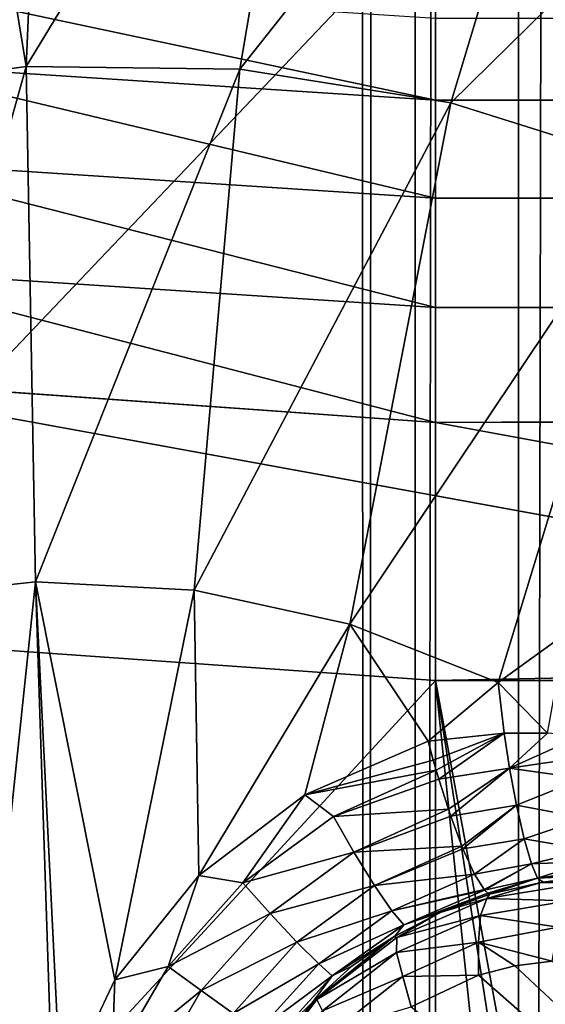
# Model space of a CAD drawing. Header units: metres. Extents: x -206 to 75, y -104 to 104.
# Tile 626 of 656: x -38.4 to -37.38, y -47.74 to -45.83. Entities that reach past the tile are written whole.
import ezdxf

# ---------------------------------------------------------------- set-up
doc = ezdxf.new("R2010")
doc.units = ezdxf.units.M
doc.layers.add('solid_01_1-CONSUMER_THERM_B_125288', color=7, linetype='CONTINUOUS')

msp = doc.modelspace()

# ---------------------------------------------------------------- linework, layer by layer
at = {"layer": 'solid_01_1-CONSUMER_THERM_B_125288'}
for points in [[(-37.64893, 67.310463), (-65.493088, -75.014526), (-65.514557, 74.985474)], [(-37.64893, 67.310463), (-37.75058, 66.766258), (-65.493088, -75.014526)], [(-37.75058, 66.766258), (-37.7505, 66.212639), (-65.493088, -75.014526)], [(-37.7505, 66.212639), (-37.731541, -66.233742), (-65.493088, -75.014526)], [(-37.7505, 66.212639), (-37.648693, 65.668465), (-37.731541, -66.233742)], [(-37.648693, 65.668465), (-37.62989, -65.689537), (-37.731541, -66.233742)], [(-37.648693, 65.668465), (-37.448631, 65.15226), (-37.62989, -65.689537)], [(-37.448631, 65.15226), (-37.429974, -65.173279), (-37.62989, -65.689537)], [(-37.448631, 65.15226), (-37.15712, 64.68161), (-37.429974, -65.173279)], [(-37.15712, 64.68161), (-37.138596, -64.702545), (-37.429974, -65.173279)], [(-37.811314, -44.976215, 17.428663), (-38.345325, -44.977657, 17.260666), (-38.385941, -45.92123, 17.7449)], [(-37.811314, -44.976215, 17.428663), (-38.385941, -45.92123, 17.7449), (-37.972298, -45.926022, 17.875093)], [(-37.811314, -44.976215, 17.428663), (-37.972298, -45.926022, 17.875093), (-37.280525, -45.052616, 17.595724)], [(-38.385941, -45.92123, 17.7449), (-38.345325, -44.977657, 17.260666), (-38.523449, -45.0868, 17.260666)], [(-37.280525, -45.052616, 17.595724), (-37.972298, -45.926022, 17.875093), (-37.563354, -45.991386, 18.003803)], [(-37.280525, -45.052616, 17.595724), (-37.563354, -45.991386, 18.003803), (-36.764957, -45.205395, 17.75799)], [(-38.385941, -45.92123, 17.7449), (-38.523449, -45.0868, 17.260666), (-38.796162, -45.977104, 17.615782)], [(-36.764957, -45.205395, 17.75799), (-37.563354, -45.991386, 18.003803), (-37.167137, -46.116035, 18.128504)], [(-38.931084, -47.016064, 63.5), (-38.732285, -45.529232, 63.5), (-37.593521, -45.610531, 63.5)], [(-37.593307, -47.110531, 63.5), (-37.593521, -45.610531, 63.5), (37.606476, -45.599766, 63.5)], [(-36.093307, -47.110317, 63.5), (-37.593307, -47.110531, 63.5), (37.606476, -45.599766, 63.5)], [(-37.593307, -47.110531, 63.5), (-38.931084, -47.016064, 63.5), (-37.593521, -45.610531, 63.5)], [(-38.666134, -45.758129, 75.022964), (-38.686787, -45.915188, 75.181549), (-37.593468, -45.986691, 75.181549)], [(-38.666134, -45.758129, 75.022964), (-37.593468, -45.986691, 75.181549), (-37.593491, -45.828281, 75.022964)], [(-37.593491, -45.828281, 75.022964), (-37.593468, -45.986691, 75.181549), (37.60651, -45.817513, 75.022964)], [(-37.593468, -45.986691, 75.181549), (37.606533, -45.975925, 75.181549), (37.60651, -45.817513, 75.022964)], [(-38.385941, -45.92123, 17.7449), (-38.796162, -45.977104, 17.615782), (-38.674438, -46.953098, 18.015265)], [(-38.686787, -45.915188, 75.181549), (-38.711529, -46.103321, 75.300873), (-37.593441, -46.176445, 75.300873)], [(-38.686787, -45.915188, 75.181549), (-37.593441, -46.176445, 75.300873), (-37.593468, -45.986691, 75.181549)], [(-38.385941, -45.92123, 17.7449), (-38.674438, -46.953098, 18.015265), (-38.368286, -46.919636, 18.111628)], [(-37.972298, -45.926022, 17.875093), (-38.385941, -45.92123, 17.7449), (-38.368286, -46.919636, 18.111628)], [(-37.972298, -45.926022, 17.875093), (-38.368286, -46.919636, 18.111628), (-38.060863, -46.93594, 18.208385)], [(-37.563354, -45.991386, 18.003803), (-37.972298, -45.926022, 17.875093), (-38.060863, -46.93594, 18.208385)], [(-37.593468, -45.986691, 75.181549), (-37.593441, -46.176445, 75.300873), (37.606533, -45.975925, 75.181549)], [(-37.593441, -46.176445, 75.300873), (37.60656, -46.16568, 75.300873), (37.606533, -45.975925, 75.181549)], [(-37.563354, -45.991386, 18.003803), (-38.060863, -46.93594, 18.208385), (-37.759495, -47.001625, 18.303238)], [(-37.167137, -46.116035, 18.128504), (-37.563354, -45.991386, 18.003803), (-37.759495, -47.001625, 18.303238)], [(-38.711529, -46.103321, 75.300873), (-38.739113, -46.31308, 75.374931), (-37.59341, -46.388008, 75.374931)], [(-38.711529, -46.103321, 75.300873), (-37.59341, -46.388008, 75.374931), (-37.593441, -46.176445, 75.300873)], [(-37.167137, -46.116035, 18.128504), (-37.759495, -47.001625, 18.303238), (-37.471745, -47.114712, 18.393747)], [(-37.341301, -47.020069, 18.393747), (-37.167137, -46.116035, 18.128504), (-37.471745, -47.114712, 18.393747)], [(-37.593441, -46.176445, 75.300873), (-37.59341, -46.388008, 75.374931), (37.60656, -46.16568, 75.300873)], [(-37.59341, -46.388008, 75.374931), (37.60659, -46.377243, 75.374931), (37.60656, -46.16568, 75.300873)], [(-38.739113, -46.31308, 75.374931), (-38.864662, -46.52047, 75.400002), (-37.59338, -46.610531, 75.400002)], [(-38.739113, -46.31308, 75.374931), (-37.59338, -46.610531, 75.400002), (-37.59341, -46.388008, 75.374931)], [(-37.59341, -46.388008, 75.374931), (-37.59338, -46.610531, 75.400002), (37.60659, -46.377243, 75.374931)], [(37.60659, -46.377243, 75.374931), (-37.59338, -46.610531, 75.400002), (37.606621, -46.599766, 75.400002)], [(-38.864662, -46.52047, 75.400002), (-54.590946, -63.612965, 75.400002), (54.609055, -63.597332, 75.400002)], [(-37.59338, -46.610531, 75.400002), (-38.864662, -46.52047, 75.400002), (54.609055, -63.597332, 75.400002)], [(37.606621, -46.599766, 75.400002), (-37.59338, -46.610531, 75.400002), (54.609055, -63.597332, 75.400002)], [(-38.368286, -46.919636, 18.111628), (-38.674438, -46.953098, 18.015265), (-38.478664, -47.964039, 18.295778)], [(-38.368286, -46.919636, 18.111628), (-38.478664, -47.964039, 18.295778), (-38.333633, -47.959831, 18.341442)], [(-38.368286, -46.919636, 18.111628), (-38.318752, -47.912292, 18.339277), (-38.21413, -47.690666, 18.335257)], [(-38.060863, -46.93594, 18.208385), (-38.368286, -46.919636, 18.111628), (-38.21413, -47.690666, 18.335257)], [(-38.368286, -46.919636, 18.111628), (-38.333633, -47.959831, 18.341442), (-38.318752, -47.912292, 18.339277)], [(-38.060863, -46.93594, 18.208385), (-38.21413, -47.690666, 18.335257), (-38.051796, -47.488674, 18.343151)], [(-37.759495, -47.001625, 18.303238), (-38.060863, -46.93594, 18.208385), (-38.051796, -47.488674, 18.343151)], [(-38.931084, -47.016064, 69.900002), (-38.931084, -47.016064, 63.5), (-37.593307, -47.110531, 63.5)], [(-38.931084, -47.016064, 69.900002), (-37.593307, -47.110531, 63.5), (-37.593307, -47.110531, 69.900002)], [(-38.931084, -47.016064, 69.900002), (-37.593307, -47.110531, 69.900002), (-38.905029, -48.5322, 69.900002)], [(-37.759495, -47.001625, 18.303238), (-38.051796, -47.488674, 18.343151), (-37.846176, -47.331867, 18.36298)], [(-37.759495, -47.001625, 18.303238), (-37.846176, -47.331867, 18.36298), (-37.607269, -47.22842, 18.393747)], [(-37.471745, -47.114712, 18.393747), (-37.759495, -47.001625, 18.303238), (-37.607269, -47.22842, 18.393747)], [(-37.376495, -47.212883, 18.426289), (-37.341301, -47.020069, 18.393747), (-37.471745, -47.114712, 18.393747)], [(-37.593307, -47.110531, 69.900002), (-37.593094, -48.610531, 69.900002), (-38.905029, -48.5322, 69.900002)], [(-36.09214, -55.260315, 66.816208), (-37.593307, -47.110531, 63.5), (-36.093307, -47.110317, 63.5)], [(-37.591232, -61.610531, 69.400002), (-37.593307, -47.110531, 63.5), (-36.091232, -61.610317, 69.400002)], [(-36.091927, -56.760315, 67.426552), (-36.091232, -61.610317, 69.400002), (-37.593307, -47.110531, 63.5)], [(-37.593307, -47.110531, 69.900002), (-37.593307, -47.110531, 63.5), (-37.591232, -61.610531, 69.400002)], [(-36.091927, -56.760315, 67.426552), (-37.593307, -47.110531, 63.5), (-36.09214, -55.260315, 66.816208)], [(-37.593307, -47.110531, 69.900002), (-37.591232, -61.610531, 69.400002), (-37.593094, -48.610531, 69.900002)], [(-37.460197, -47.212578, 18.416172), (-37.471745, -47.114712, 18.393747), (-37.607269, -47.22842, 18.393747)], [(-37.376495, -47.212883, 18.426289), (-37.471745, -47.114712, 18.393747), (-37.460197, -47.212578, 18.416172)], [(-37.460197, -47.212578, 18.416172), (-37.607269, -47.22842, 18.393747), (-37.597588, -47.264835, 18.401201)], [(-37.460197, -47.212578, 18.416172), (-37.597588, -47.264835, 18.401201), (-37.592022, -47.284489, 18.402807)], [(-37.460197, -47.212578, 18.416172), (-37.592022, -47.284489, 18.402807), (-37.586941, -47.301739, 18.402847)], [(-37.460197, -47.212578, 18.416172), (-37.586941, -47.301739, 18.402847), (-37.449795, -47.280605, 18.419601)], [(-37.376495, -47.212883, 18.426289), (-37.460197, -47.212578, 18.416172), (-37.449795, -47.280605, 18.419601)], [(-37.376495, -47.212883, 18.426289), (-37.449795, -47.280605, 18.419601), (-37.310452, -47.217796, 18.432564)], [(-37.449795, -47.280605, 18.419601), (-37.309326, -47.259499, 18.433228), (-37.310452, -47.217796, 18.432564)], [(-37.597588, -47.264835, 18.401201), (-37.607269, -47.22842, 18.393747), (-37.846176, -47.331867, 18.36298)], [(-37.592022, -47.284489, 18.402807), (-37.597588, -47.264835, 18.401201), (-37.846176, -47.331867, 18.36298)], [(-37.449795, -47.280605, 18.419601), (-37.307735, -47.300728, 18.426958), (-37.309326, -47.259499, 18.433228)], [(-37.790848, -47.374062, 18.376822), (-37.592022, -47.284489, 18.402807), (-37.846176, -47.331867, 18.36298)], [(-37.586941, -47.301739, 18.402847), (-37.592022, -47.284489, 18.402807), (-37.790848, -47.374062, 18.376822)], [(-37.449795, -47.280605, 18.419601), (-37.586941, -47.301739, 18.402847), (-37.568333, -47.360161, 18.393158)], [(-37.449795, -47.280605, 18.419601), (-37.568333, -47.360161, 18.393158), (-37.563824, -47.37331, 18.388721)], [(-37.449795, -47.280605, 18.419601), (-37.563824, -47.37331, 18.388721), (-37.436485, -47.352055, 18.402063)], [(-37.449795, -47.280605, 18.419601), (-37.436485, -47.352055, 18.402063), (-37.307735, -47.300728, 18.426958)], [(-37.586941, -47.301739, 18.402847), (-37.790848, -47.374062, 18.376822), (-37.568333, -47.360161, 18.393158)], [(-37.436485, -47.352055, 18.402063), (-37.303349, -47.37711, 18.394554), (-37.307735, -47.300728, 18.426958)], [(-37.966316, -47.502663, 18.358753), (-37.846176, -47.331867, 18.36298), (-38.051796, -47.488674, 18.343151)], [(-37.966316, -47.502663, 18.358753), (-37.790848, -47.374062, 18.376822), (-37.846176, -47.331867, 18.36298)], [(-37.568333, -47.360161, 18.393158), (-37.790848, -47.374062, 18.376822), (-37.751705, -47.443119, 18.367184)], [(-37.568333, -47.360161, 18.393158), (-37.751705, -47.443119, 18.367184), (-37.563824, -47.37331, 18.388721)], [(-37.436485, -47.352055, 18.402063), (-37.563824, -47.37331, 18.388721), (-37.54208, -47.431568, 18.356611)], [(-37.436485, -47.352055, 18.402063), (-37.54208, -47.431568, 18.356611), (-37.540058, -47.436539, 18.352713)], [(-37.436485, -47.352055, 18.402063), (-37.540058, -47.436539, 18.352713), (-37.421658, -47.417061, 18.36202)], [(-37.436485, -47.352055, 18.402063), (-37.421658, -47.417061, 18.36202), (-37.303349, -47.37711, 18.394554)], [(-37.751705, -47.443119, 18.367184), (-37.790848, -47.374062, 18.376822), (-37.966316, -47.502663, 18.358753)], [(-37.751705, -47.443119, 18.367184), (-37.54208, -47.431568, 18.356611), (-37.563824, -47.37331, 18.388721)], [(-37.421658, -47.417061, 18.36202), (-37.297771, -47.43861, 18.338902), (-37.303349, -47.37711, 18.394554)], [(-37.421658, -47.417061, 18.36202), (-37.540058, -47.436539, 18.352713), (-37.517876, -47.485477, 18.298187)], [(-37.421658, -47.417061, 18.36202), (-37.517876, -47.485477, 18.298187), (-37.407368, -47.466019, 18.304129)], [(-37.421658, -47.417061, 18.36202), (-37.407368, -47.466019, 18.304129), (-37.297771, -47.43861, 18.338902)], [(-37.751705, -47.443119, 18.367184), (-37.711731, -47.507919, 18.33046), (-37.54208, -47.431568, 18.356611)], [(-37.540058, -47.436539, 18.352713), (-37.54208, -47.431568, 18.356611), (-37.711731, -47.507919, 18.33046)], [(-37.540058, -47.436539, 18.352713), (-37.711731, -47.507919, 18.33046), (-37.517876, -47.485477, 18.298187)], [(-37.751705, -47.443119, 18.367184), (-37.966316, -47.502663, 18.358753), (-37.91349, -47.561909, 18.349083)], [(-37.751705, -47.443119, 18.367184), (-37.91349, -47.561909, 18.349083), (-37.711731, -47.507919, 18.33046)], [(-37.407368, -47.466019, 18.304129), (-37.294731, -47.461544, 18.304216), (-37.297771, -47.43861, 18.338902)], [(-37.407368, -47.466019, 18.304129), (-37.517876, -47.485477, 18.298187), (-37.499359, -47.51553, 18.230297)], [(-37.407368, -47.466019, 18.304129), (-37.499359, -47.51553, 18.230297), (-37.498367, -47.516701, 18.225763)], [(-37.407368, -47.466019, 18.304129), (-37.498367, -47.516701, 18.225763), (-37.395458, -47.493862, 18.237627)], [(-37.407368, -47.466019, 18.304129), (-37.395458, -47.493862, 18.237627), (-37.294731, -47.461544, 18.304216)], [(-37.395458, -47.493862, 18.237627), (-37.29163, -47.478374, 18.266207), (-37.294731, -47.461544, 18.304216)], [(-38.111355, -47.664474, 18.349483), (-38.051796, -47.488674, 18.343151), (-38.21413, -47.690666, 18.335257)], [(-38.111355, -47.664474, 18.349483), (-37.966316, -47.502663, 18.358753), (-38.051796, -47.488674, 18.343151)], [(-37.711731, -47.507919, 18.33046), (-37.677704, -47.55698, 18.270634), (-37.517876, -47.485477, 18.298187)], [(-37.517876, -47.485477, 18.298187), (-37.677704, -47.55698, 18.270634), (-37.499359, -47.51553, 18.230297)], [(-37.395458, -47.493862, 18.237627), (-37.498367, -47.516701, 18.225763), (-37.492023, -47.52253, 18.193224)], [(-37.395458, -47.493862, 18.237627), (-37.492023, -47.52253, 18.193224), (-37.486225, -47.523895, 18.155281)], [(-37.395458, -47.493862, 18.237627), (-37.486225, -47.523895, 18.155281), (-37.3848, -47.501137, 18.172401)], [(-37.395458, -47.493862, 18.237627), (-37.288551, -47.488644, 18.225878), (-37.29163, -47.478374, 18.266207)], [(-37.395458, -47.493862, 18.237627), (-37.3848, -47.501137, 18.172401), (-37.288551, -47.488644, 18.225878)], [(-37.388409, -47.501705, 16.79719), (-37.285587, -47.492043, 16.770613), (-37.3848, -47.501137, 18.172401)], [(-37.312019, -47.503445, 16.703562), (-37.285587, -47.492043, 16.770613), (-37.388409, -47.501705, 16.79719)], [(-37.3848, -47.501137, 18.172401), (-37.285587, -47.492043, 18.184393), (-37.288551, -47.488644, 18.225878)], [(-37.285587, -47.492043, 16.770613), (-37.285587, -47.492043, 18.184393), (-37.3848, -47.501137, 18.172401)], [(-37.91349, -47.561909, 18.349083), (-37.966316, -47.502663, 18.358753), (-38.111355, -47.664474, 18.349483)], [(-37.91349, -47.561909, 18.349083), (-37.861557, -47.617504, 18.312243), (-37.711731, -47.507919, 18.33046)], [(-37.711731, -47.507919, 18.33046), (-37.861557, -47.617504, 18.312243), (-37.677704, -47.55698, 18.270634)], [(-37.493732, -47.532742, 16.764372), (-37.388409, -47.501705, 16.79719), (-37.488491, -47.524567, 16.820389)], [(-37.493732, -47.532742, 16.764372), (-37.312019, -47.503445, 16.703562), (-37.388409, -47.501705, 16.79719)], [(-37.336643, -47.537186, 16.639471), (-37.312019, -47.503445, 16.703562), (-37.493732, -47.532742, 16.764372)], [(-37.488491, -47.524567, 16.820389), (-37.388409, -47.501705, 16.79719), (-37.486225, -47.523895, 18.155281)], [(-37.388409, -47.501705, 16.79719), (-37.3848, -47.501137, 18.172401), (-37.486225, -47.523895, 18.155281)], [(-37.677704, -47.55698, 18.270634), (-37.498367, -47.516701, 18.225763), (-37.499359, -47.51553, 18.230297)], [(-37.677704, -47.55698, 18.270634), (-37.654533, -47.583809, 18.198982), (-37.498367, -47.516701, 18.225763)], [(-37.492023, -47.52253, 18.193224), (-37.498367, -47.516701, 18.225763), (-37.654533, -47.583809, 18.198982)], [(-37.492023, -47.52253, 18.193224), (-37.654533, -47.583809, 18.198982), (-37.486225, -47.523895, 18.155281)], [(-37.654533, -47.583809, 18.198982), (-37.582195, -47.559113, 18.138186), (-37.486225, -47.523895, 18.155281)], [(-37.584187, -47.559998, 16.84009), (-37.488491, -47.524567, 16.820389), (-37.582195, -47.559113, 18.138186)], [(-37.493732, -47.532742, 16.764372), (-37.488491, -47.524567, 16.820389), (-37.584187, -47.559998, 16.84009)], [(-37.488491, -47.524567, 16.820389), (-37.486225, -47.523895, 18.155281), (-37.582195, -47.559113, 18.138186)], [(-37.66851, -47.608528, 16.810585), (-37.493732, -47.532742, 16.764372), (-37.584187, -47.559998, 16.84009)], [(-37.506229, -47.56596, 16.696575), (-37.493732, -47.532742, 16.764372), (-37.66851, -47.608528, 16.810585)], [(-37.506229, -47.56596, 16.696575), (-37.336643, -47.537186, 16.639471), (-37.493732, -47.532742, 16.764372)], [(-37.35548, -47.588764, 16.588627), (-37.336643, -47.537186, 16.639471), (-37.506229, -47.56596, 16.696575)], [(-37.91349, -47.561909, 18.349083), (-38.111355, -47.664474, 18.349483), (-38.047211, -47.711231, 18.339796)], [(-37.91349, -47.561909, 18.349083), (-38.047211, -47.711231, 18.339796), (-37.861557, -47.617504, 18.312243)], [(-37.861557, -47.617504, 18.312243), (-37.819496, -47.659607, 18.252224), (-37.677704, -47.55698, 18.270634)], [(-37.677704, -47.55698, 18.270634), (-37.819496, -47.659607, 18.252224), (-37.654533, -47.583809, 18.198982)], [(-37.673996, -47.607201, 16.856203), (-37.584187, -47.559998, 16.84009), (-37.672352, -47.606197, 18.12392)], [(-37.66851, -47.608528, 16.810585), (-37.584187, -47.559998, 16.84009), (-37.673996, -47.607201, 16.856203)], [(-37.654533, -47.583809, 18.198982), (-37.672352, -47.606197, 18.12392), (-37.582195, -47.559113, 18.138186)], [(-37.584187, -47.559998, 16.84009), (-37.582195, -47.559113, 18.138186), (-37.672352, -47.606197, 18.12392)], [(-37.668861, -47.637779, 16.739868), (-37.509785, -47.617577, 16.640186), (-37.506229, -47.56596, 16.696575)], [(-37.668861, -47.637779, 16.739868), (-37.506229, -47.56596, 16.696575), (-37.66851, -47.608528, 16.810585)], [(-37.506229, -47.56596, 16.696575), (-37.509785, -47.617577, 16.640186), (-37.35548, -47.588764, 16.588627)], [(-37.819496, -47.659607, 18.252224), (-37.793167, -47.682636, 18.180342), (-37.654533, -47.583809, 18.198982)], [(-37.654533, -47.583809, 18.198982), (-37.793167, -47.682636, 18.180342), (-37.672352, -47.606197, 18.12392)], [(-37.36742, -47.654022, 16.554106), (-37.35548, -47.588764, 16.588627), (-37.509785, -47.617577, 16.640186)], [(-37.83073, -47.732998, 16.877523), (-37.673996, -47.607201, 16.856203), (-37.829929, -47.732162, 18.104654)], [(-37.822857, -47.728901, 16.839632), (-37.673996, -47.607201, 16.856203), (-37.83073, -47.732998, 16.877523)], [(-37.673996, -47.607201, 16.856203), (-37.755337, -47.66423, 18.112694), (-37.829929, -47.732162, 18.104654)], [(-37.822857, -47.728901, 16.839632), (-37.66851, -47.608528, 16.810585), (-37.673996, -47.607201, 16.856203)], [(-37.668861, -47.637779, 16.739868), (-37.66851, -47.608528, 16.810585), (-37.822857, -47.728901, 16.839632)], [(-37.793167, -47.682636, 18.180342), (-37.755337, -47.66423, 18.112694), (-37.672352, -47.606197, 18.12392)], [(-37.673996, -47.607201, 16.856203), (-37.672352, -47.606197, 18.12392), (-37.755337, -47.66423, 18.112694)], [(-38.047211, -47.711231, 18.339796), (-37.985405, -47.755539, 18.302887), (-37.861557, -47.617504, 18.312243)], [(-37.861557, -47.617504, 18.312243), (-37.985405, -47.755539, 18.302887), (-37.819496, -47.659607, 18.252224)], [(-37.668861, -47.637779, 16.739868), (-37.656742, -47.68372, 16.679869), (-37.509785, -47.617577, 16.640186)], [(-37.509785, -47.681301, 16.603502), (-37.509785, -47.617577, 16.640186), (-37.656742, -47.68372, 16.679869)], [(-37.439537, -47.663147, 16.580477), (-37.36742, -47.654022, 16.554106), (-37.509785, -47.617577, 16.640186)], [(-37.509785, -47.681301, 16.603502), (-37.439537, -47.663147, 16.580477), (-37.509785, -47.617577, 16.640186)], [(-37.812229, -47.750607, 16.767015), (-37.668861, -47.637779, 16.739868), (-37.822857, -47.728901, 16.839632)], [(-37.812229, -47.750607, 16.767015), (-37.656742, -47.68372, 16.679869), (-37.668861, -47.637779, 16.739868)], [(-38.219933, -47.8526, 18.349483), (-38.111355, -47.664474, 18.349483), (-38.21413, -47.690666, 18.335257)], [(-38.047211, -47.711231, 18.339796), (-38.111355, -47.664474, 18.349483), (-38.219933, -47.8526, 18.349483)], [(-37.985405, -47.755539, 18.302887), (-37.936737, -47.789597, 18.24276), (-37.819496, -47.659607, 18.252224)], [(-37.819496, -47.659607, 18.252224), (-37.936737, -47.789597, 18.24276), (-37.793167, -47.682636, 18.180342)], [(-37.793167, -47.682636, 18.180342), (-37.829929, -47.732162, 18.104654), (-37.755337, -47.66423, 18.112694)], [(-37.509785, -47.681301, 16.603502), (-35.996807, -49.010303, 15.440842), (-37.439537, -47.663147, 16.580477)], [(-37.439537, -47.663147, 16.580477), (-35.996807, -49.010303, 15.440842), (-37.36742, -47.654022, 16.554106)], [(-37.936737, -47.789597, 18.24276), (-37.907845, -47.808834, 18.17075), (-37.793167, -47.682636, 18.180342)], [(-37.793167, -47.682636, 18.180342), (-37.907845, -47.808834, 18.17075), (-37.829929, -47.732162, 18.104654)], [(-37.812229, -47.750607, 16.767015), (-37.785896, -47.786346, 16.704668), (-37.656742, -47.68372, 16.679869)], [(-37.640343, -47.742813, 16.639137), (-37.656742, -47.68372, 16.679869), (-37.785896, -47.786346, 16.704668)], [(-37.640343, -47.742813, 16.639137), (-37.509785, -47.681301, 16.603502), (-37.656742, -47.68372, 16.679869)], [(-37.640343, -47.742813, 16.639137), (-35.996807, -49.010303, 15.440842), (-37.509785, -47.681301, 16.603502)], [(-38.219933, -47.8526, 18.349483), (-38.21413, -47.690666, 18.335257), (-38.318752, -47.912292, 18.339277)], [(-38.047211, -47.711231, 18.339796), (-38.219933, -47.8526, 18.349483), (-38.147362, -47.88475, 18.339796)], [(-38.047211, -47.711231, 18.339796), (-38.147362, -47.88475, 18.339796), (-37.985405, -47.755539, 18.302887)], [(-37.950027, -47.89349, 16.884197), (-37.83073, -47.732998, 16.877523), (-37.949814, -47.893108, 18.098516)], [(-37.943428, -47.886799, 16.84956), (-37.83073, -47.732998, 16.877523), (-37.950027, -47.89349, 16.884197)], [(-37.907845, -47.808834, 18.17075), (-37.949814, -47.893108, 18.098516), (-37.829929, -47.732162, 18.104654)], [(-37.83073, -47.732998, 16.877523), (-37.829929, -47.732162, 18.104654), (-37.949814, -47.893108, 18.098516)], [(-37.943428, -47.886799, 16.84956), (-37.822857, -47.728901, 16.839632), (-37.83073, -47.732998, 16.877523)], [(-37.812229, -47.750607, 16.767015), (-37.822857, -47.728901, 16.839632), (-37.943428, -47.886799, 16.84956)]]:
    msp.add_3dface(points, dxfattribs=at)

doc.saveas('drawing.dxf')
